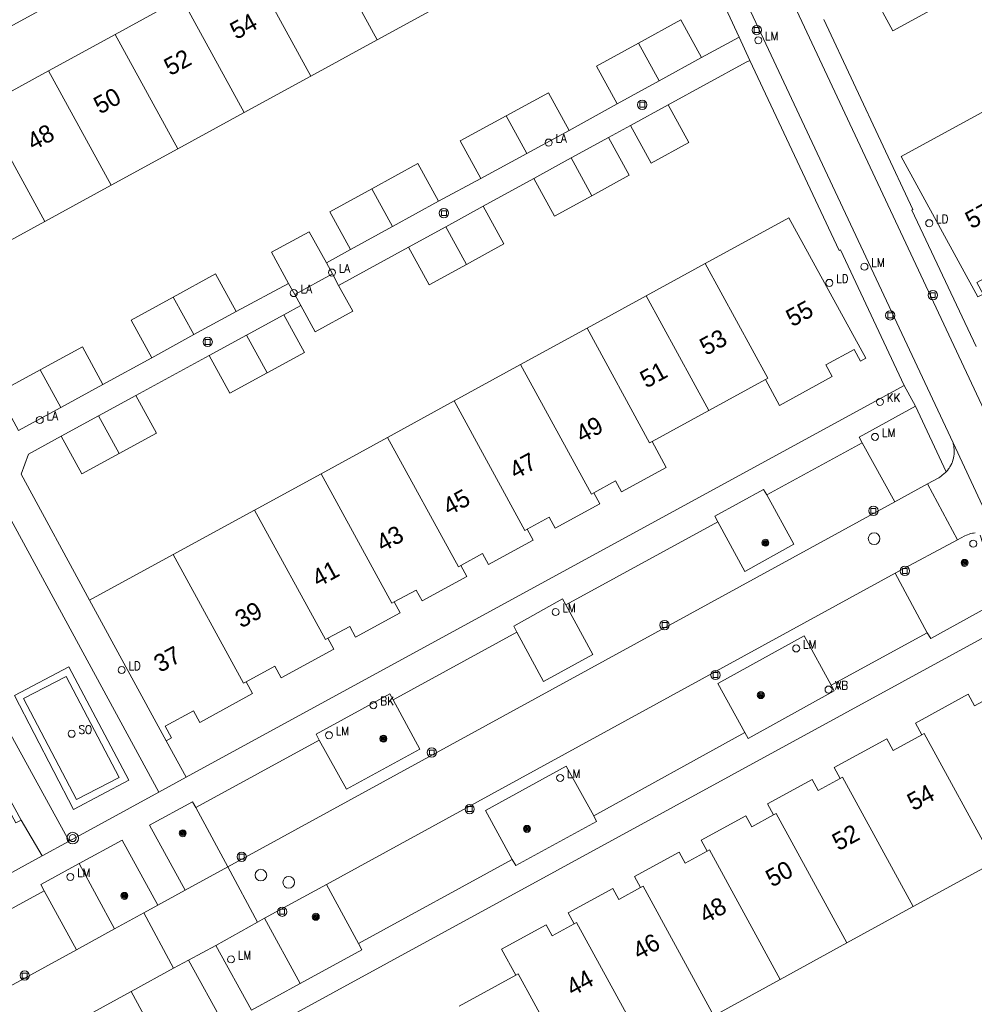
# Model space of a CAD drawing. Header units: metres. Extents: x 138165 to 154469, y 480134 to 494189.
# Tile 643 of 656: x 146389 to 146457, y 487340 to 487410. Entities that reach past the tile are written whole.
import ezdxf

# ---------------------------------------------------------------- set-up
doc = ezdxf.new("R2010")
doc.units = ezdxf.units.M
doc.header["$LTSCALE"] = 0.001
doc.header["$MEASUREMENT"] = 0
for name, color, linetype, lineweight in [('Level 5', 7, 'Continuous', 0), ('TOP-L-topo objecten punt', 7, 'Continuous', 0), ('TOP-L-topo objecten vlak', 7, 'Continuous', 0), ('TOP-L-verharding molgoot', 7, 'Continuous', 0), ('TOP-T-topo huisnummering naamgeving', 7, 'Continuous', 0)]:
    doc.layers.add(name, color=color, linetype=linetype, lineweight=lineweight)
doc.styles.add('Style-INTL_ISO', font='INTL_ISO.shx')
doc.styles.add('Style-STANDARD', font='STANDARD.shx')

# ---------------------------------------------------------------- blocks, each defined once
blk = doc.blocks.new('24')
at = {"layer": 'TOP-L-topo objecten punt', "color": 7, "linetype": 'Continuous', "lineweight": 0}
for radius in [0.025, 0.0182, 0.0115, 0.005]:
    blk.add_circle((0, 0), radius, dxfattribs=at)
blk = doc.blocks.new('40')
at = {"layer": 'TOP-L-topo objecten punt', "color": 7, "linetype": 'Continuous', "lineweight": 0}
blk.add_circle((0, 0), 0.025, dxfattribs=at)
at = {"layer": 'TOP-L-topo objecten punt', "color": 7, "linetype": 'Continuous', "lineweight": 0, "style": 'Style-STANDARD'}
blk.add_text('LA', height=0.06, dxfattribs=at).set_placement((0.0483, 0))
blk = doc.blocks.new('129')
at = {"layer": 'TOP-L-topo objecten punt', "color": 7, "linetype": 'Continuous', "lineweight": 0}
blk.add_circle((0, 0), 0.025, dxfattribs=at)
at = {"layer": 'TOP-L-topo objecten punt', "color": 7, "linetype": 'Continuous', "lineweight": 0, "style": 'Style-STANDARD'}
blk.add_text('SO', height=0.06, dxfattribs=at).set_placement((0.0483, 0))
blk = doc.blocks.new('39')
at = {"layer": 'TOP-L-topo objecten punt', "color": 7, "linetype": 'Continuous', "lineweight": 0}
for p, q in [((0.0175, 0.0175), (-0.0175, 0.0175)), ((-0.0175, 0.0175), (-0.0175, -0.0175)), ((0.0175, 0.0175), (0.0175, -0.0175)), ((0.0175, -0.0175), (-0.0175, -0.0175))]:
    blk.add_line(p, q, dxfattribs=at)
blk.add_circle((0, 0), 0.0332, dxfattribs=at)
blk = doc.blocks.new('121')
at = {"layer": 'TOP-L-topo objecten punt', "color": 7, "linetype": 'Continuous', "lineweight": 0}
blk.add_circle((0, 0), 0.025, dxfattribs=at)
at = {"layer": 'TOP-L-topo objecten punt', "color": 7, "linetype": 'Continuous', "lineweight": 0, "style": 'Style-STANDARD'}
blk.add_text('LD', height=0.06, dxfattribs=at).set_placement((0.0483, 0))
blk = doc.blocks.new('72')
at = {"layer": 'TOP-L-topo objecten punt', "color": 7, "linetype": 'Continuous', "lineweight": 0}
blk.add_circle((0, 0), 0.025, dxfattribs=at)
at = {"layer": 'TOP-L-topo objecten punt', "color": 7, "linetype": 'Continuous', "lineweight": 0, "style": 'Style-STANDARD'}
blk.add_text('BK', height=0.06, dxfattribs=at).set_placement((0.0483, 0))
blk = doc.blocks.new('*U13')
at = {"layer": 'Level 5', "color": 7, "linetype": 'Continuous', "lineweight": 0}
blk.add_circle((0, 0), 0.0415, dxfattribs=at)
blk = doc.blocks.new('150')
at = {"layer": 'Level 5', "color": 7, "linetype": 'Continuous', "lineweight": 0}
blk.add_blockref('*U13', (0, 0), dxfattribs=at)
blk = doc.blocks.new('16')
at = {"layer": 'TOP-L-topo objecten punt', "color": 7, "linetype": 'Continuous', "lineweight": 0}
blk.add_circle((0, 0), 0.025, dxfattribs=at)
at = {"layer": 'TOP-L-topo objecten punt', "color": 7, "linetype": 'Continuous', "lineweight": 0, "style": 'Style-STANDARD'}
blk.add_text('LM', height=0.06, dxfattribs=at).set_placement((0.0483, 0))
blk = doc.blocks.new('119')
at = {"layer": 'TOP-L-topo objecten punt', "color": 7, "linetype": 'Continuous', "lineweight": 0}
blk.add_circle((0, 0), 0.025, dxfattribs=at)
at = {"layer": 'TOP-L-topo objecten punt', "color": 7, "linetype": 'Continuous', "lineweight": 0, "style": 'Style-STANDARD'}
blk.add_text('KK', height=0.06, dxfattribs=at).set_placement((0.0483, 0))
blk = doc.blocks.new('11')
at = {"layer": 'TOP-L-topo objecten punt', "color": 7, "linetype": 'Continuous', "lineweight": 0}
blk.add_circle((0, 0), 0.025, dxfattribs=at)
at = {"layer": 'TOP-L-topo objecten punt', "color": 7, "linetype": 'Continuous', "lineweight": 0, "style": 'Style-STANDARD'}
blk.add_text('AB', height=0.06, dxfattribs=at).set_placement((0.0483, 0))
blk = doc.blocks.new('14')
at = {"layer": 'TOP-L-topo objecten punt', "color": 7, "linetype": 'Continuous', "lineweight": 0}
blk.add_circle((0, 0), 0.025, dxfattribs=at)
at = {"layer": 'TOP-L-topo objecten punt', "color": 7, "linetype": 'Continuous', "lineweight": 0, "style": 'Style-STANDARD'}
blk.add_text('VB', height=0.06, dxfattribs=at).set_placement((0.0483, 0))
blk = doc.blocks.new('27')
at = {"layer": 'TOP-L-topo objecten punt', "color": 7, "linetype": 'Continuous', "lineweight": 0}
for radius in [0.0415, 0.025]:
    blk.add_circle((0, 0), radius, dxfattribs=at)

msp = doc.modelspace()

# ---------------------------------------------------------------- linework, layer by layer
at = {"layer": 'TOP-L-topo objecten vlak', "flags": 128}
for points in [[(146430.526, 487441.02), (146458.514, 487381.374)], [(146455.756, 487380.203), (146427.782, 487439.754), (146427.719, 487439.893)], [(146373.79, 487401.818), (146429.726, 487432.344)], [(146429.726, 487432.344), (146434.248, 487422.705), (146434.174, 487422.672), (146440.49, 487409.107)], [(146409.518, 487417.986), (146409.694, 487418.083), (146414.708, 487408.909)], [(146405.333, 487414.384), (146405.509, 487414.48), (146409.969, 487406.319)], [(146449.989, 487412.242), (146451.451, 487409.553), (146454.113, 487410.999)], [(146400.77, 487411.89), (146396.032, 487409.3)], [(146405.231, 487403.729), (146400.77, 487411.89)], [(146414.708, 487408.909), (146419.446, 487411.499)], [(146437.809, 487407.65), (146436.336, 487410.332), (146433.329, 487408.681)], [(146457.385, 487387.058), (146452.805, 487396.776), (146452.885, 487396.813), (146446.535, 487410.355)], [(146396.032, 487409.3), (146391.294, 487406.711)], [(146400.492, 487401.139), (146396.032, 487409.3)], [(146409.969, 487406.319), (146414.708, 487408.909)], [(146433.329, 487408.681), (146430.323, 487407.03), (146431.796, 487404.348)], [(146433.329, 487408.681), (146434.803, 487405.999)], [(146440.49, 487409.107), (146437.809, 487407.65)], [(146440.49, 487409.107), (146441.265, 487407.447)], [(146437.809, 487407.65), (146434.803, 487405.999)], [(146435.43, 487404.276), (146440.991, 487407.319), (146441.265, 487407.447)], [(146441.265, 487407.447), (146447.621, 487393.899), (146447.728, 487393.942), (146452.252, 487384.291)], [(146391.294, 487406.711), (146386.555, 487404.12)], [(146395.754, 487398.55), (146391.294, 487406.711)], [(146405.231, 487403.729), (146409.969, 487406.319)], [(146434.803, 487405.999), (146431.796, 487404.348)], [(146428.373, 487402.456), (146426.906, 487405.141), (146423.896, 487403.497)], [(146386.555, 487404.12), (146391.015, 487395.96)], [(146400.492, 487401.139), (146405.231, 487403.729)], [(146431.796, 487404.348), (146428.373, 487402.456)], [(146432.747, 487402.803), (146434.22, 487400.121), (146436.902, 487401.593), (146435.43, 487404.276)], [(146432.747, 487402.803), (146435.43, 487404.276)], [(146458.013, 487403.855), (146452.046, 487400.594), (146457.514, 487390.59), (146457.891, 487390.797), (146457.438, 487391.627), (146459.447, 487392.725), (146459.901, 487391.895), (146463.657, 487393.948), (146462.65, 487395.791)], [(146423.896, 487403.497), (146420.622, 487401.71), (146422.089, 487399.024)], [(146423.896, 487403.497), (146425.363, 487400.812)], [(146428.373, 487402.456), (146425.363, 487400.812)], [(146431.185, 487401.947), (146432.747, 487402.803)], [(146428.526, 487400.493), (146431.185, 487401.947)], [(146429.994, 487397.808), (146432.653, 487399.262), (146431.185, 487401.947)], [(146395.754, 487398.55), (146400.492, 487401.139)], [(146425.363, 487400.812), (146422.089, 487399.024)], [(146425.868, 487399.04), (146428.526, 487400.493)], [(146428.526, 487400.493), (146429.994, 487397.808)], [(146419.069, 487397.412), (146417.595, 487400.094), (146414.326, 487398.298)], [(146422.089, 487399.024), (146419.069, 487397.412)], [(146422.248, 487397.051), (146425.868, 487399.04)], [(146425.868, 487399.04), (146427.335, 487396.355), (146429.994, 487397.808)], [(146391.015, 487395.96), (146395.754, 487398.55)], [(146414.326, 487398.298), (146411.32, 487396.647), (146412.793, 487393.965)], [(146414.326, 487398.298), (146415.8, 487395.616)], [(146419.069, 487397.412), (146415.8, 487395.616)], [(146419.591, 487395.594), (146422.248, 487397.051)], [(146421.063, 487392.911), (146423.72, 487394.368), (146422.248, 487397.051)], [(146442.366, 487384.709), (146443.373, 487382.866), (146447.128, 487384.919), (146446.674, 487385.749), (146448.685, 487386.848), (146449.139, 487386.018), (146449.516, 487386.224), (146444.049, 487396.227), (146438.082, 487392.966)], [(146386.277, 487393.37), (146391.015, 487395.96)], [(146415.8, 487395.616), (146412.793, 487393.965)], [(146416.934, 487394.138), (146419.591, 487395.594)], [(146421.063, 487392.911), (146419.591, 487395.594)], [(146411.086, 487393.016), (146409.869, 487395.243), (146407.184, 487393.775), (146408.393, 487391.563)], [(146412.793, 487393.965), (146411.086, 487393.016)], [(146411.958, 487391.42), (146416.934, 487394.138)], [(146416.934, 487394.138), (146418.405, 487391.455), (146421.063, 487392.911)], [(146411.086, 487393.016), (146411.514, 487392.233)], [(146438.082, 487392.966), (146433.87, 487390.664)], [(146438.082, 487392.966), (146442.542, 487384.805), (146442.366, 487384.709)], [(146404.651, 487389.562), (146403.174, 487392.242), (146400.171, 487390.587)], [(146408.829, 487390.766), (146411.514, 487392.233)], [(146411.514, 487392.233), (146411.958, 487391.42)], [(146408.393, 487391.563), (146404.651, 487389.562)], [(146408.829, 487390.766), (146408.393, 487391.563)], [(146409.262, 487389.973), (146410.282, 487388.107), (146412.967, 487389.574), (146411.958, 487391.42)], [(146400.171, 487390.587), (146397.166, 487388.932), (146398.642, 487386.252)], [(146401.646, 487387.907), (146400.171, 487390.587)], [(146409.262, 487389.973), (146408.829, 487390.766)], [(146433.87, 487390.664), (146429.658, 487388.362)], [(146438.33, 487382.503), (146433.87, 487390.664)], [(146408.047, 487389.326), (146409.262, 487389.973)], [(146404.651, 487389.562), (146401.646, 487387.907)], [(146405.39, 487387.87), (146408.047, 487389.326)], [(146406.862, 487385.187), (146409.519, 487386.643), (146408.047, 487389.326)], [(146429.658, 487388.362), (146424.919, 487385.772)], [(146429.658, 487388.362), (146434.118, 487380.201), (146434.292, 487380.296)], [(146401.646, 487387.907), (146398.642, 487386.252)], [(146402.733, 487386.413), (146405.39, 487387.87)], [(146406.862, 487385.187), (146405.39, 487387.87)], [(146395.164, 487384.357), (146393.697, 487387.042), (146390.687, 487385.399)], [(146398.642, 487386.252), (146395.164, 487384.357)], [(146397.51, 487383.577), (146402.733, 487386.413)], [(146402.733, 487386.413), (146404.205, 487383.73), (146406.862, 487385.187)], [(146424.919, 487385.772), (146420.181, 487383.182)], [(146424.919, 487385.772), (146429.965, 487376.541), (146430.139, 487376.636)], [(146390.687, 487385.399), (146387.676, 487383.756), (146389.142, 487381.07)], [(146390.687, 487385.399), (146392.153, 487382.713)], [(146395.164, 487384.357), (146392.153, 487382.713)], [(146452.252, 487384.291), (146401.103, 487356.38)], [(146438.33, 487382.503), (146442.366, 487384.709)], [(146452.252, 487384.291), (146453.07, 487382.811)], [(146394.85, 487382.125), (146397.51, 487383.577)], [(146396.318, 487379.44), (146398.977, 487380.892), (146397.51, 487383.577)], [(146392.153, 487382.713), (146389.142, 487381.07)], [(146420.181, 487383.182), (146415.443, 487380.592)], [(146425.402, 487374.047), (146425.226, 487373.951), (146420.181, 487383.182)], [(146449.273, 487380.196), (146449.044, 487380.609), (146453.07, 487382.811)], [(146453.07, 487382.811), (146455.247, 487378.14)], [(146392.192, 487380.673), (146394.85, 487382.125)], [(146394.85, 487382.125), (146396.318, 487379.44)], [(146434.292, 487380.296), (146438.33, 487382.503)], [(146394.208, 487368.985), (146389.332, 487377.974), (146389.866, 487379.396), (146392.192, 487380.673)], [(146392.192, 487380.673), (146393.658, 487377.988), (146396.318, 487379.44)], [(146415.443, 487380.592), (146410.704, 487378.002)], [(146415.443, 487380.592), (146420.488, 487371.361), (146420.663, 487371.457)], [(146430.139, 487376.636), (146431.697, 487377.487), (146432.119, 487376.715), (146435.3, 487378.454), (146434.292, 487380.296)], [(146449.273, 487380.196), (146442.476, 487376.486)], [(146451.603, 487375.99), (146449.273, 487380.196)], [(146455.247, 487378.14), (146455.291, 487378.188), (146455.333, 487378.237), (146455.414, 487378.34), (146455.452, 487378.393), (146455.488, 487378.447), (146455.522, 487378.502), (146455.555, 487378.558), (146455.586, 487378.615), (146455.642, 487378.733), (146455.668, 487378.792), (146455.692, 487378.853), (146455.733, 487378.976), (146455.768, 487379.102), (146455.782, 487379.165), (146455.794, 487379.229), (146455.804, 487379.293), (146455.812, 487379.358), (146455.819, 487379.423), (146455.823, 487379.488), (146455.826, 487379.618), (146455.82, 487379.748), (146455.807, 487379.877), (146455.785, 487380.005), (146455.772, 487380.069), (146455.756, 487380.132), (146455.756, 487380.203)], [(146459.127, 487372.954), (146455.756, 487380.203)], [(146410.704, 487378.002), (146405.966, 487375.413)], [(146410.704, 487378.002), (146415.75, 487368.771), (146415.925, 487368.867)], [(146455.247, 487378.14), (146455.195, 487378.087), (146455.086, 487377.986), (146454.971, 487377.891), (146454.912, 487377.846), (146454.791, 487377.761), (146454.728, 487377.72), (146454.675, 487377.688), (146453.931, 487377.277)], [(146453.931, 487377.277), (146451.603, 487375.99)], [(146453.931, 487377.277), (146456.067, 487373.298)], [(146392.766, 487351.832), (146381.026, 487373.169), (146387.529, 487376.659), (146399.14, 487355.324)], [(146425.402, 487374.047), (146426.959, 487374.898), (146427.381, 487374.126), (146430.562, 487375.864), (146430.139, 487376.636)], [(146438.98, 487374.563), (146438.758, 487374.982), (146442.238, 487376.882), (146442.476, 487376.486)], [(146442.476, 487376.486), (146444.405, 487372.978), (146440.904, 487371.042), (146438.98, 487374.563)], [(146404.058, 487350), (146451.603, 487375.99)], [(146405.966, 487375.413), (146400.174, 487372.247)], [(146411.186, 487366.277), (146411.011, 487366.181), (146405.966, 487375.413)], [(146438.98, 487374.563), (146428.145, 487368.669)], [(146420.663, 487371.457), (146422.22, 487372.308), (146422.643, 487371.536), (146425.824, 487373.275), (146425.402, 487374.047)], [(146456.067, 487373.298), (146456.576, 487373.571), (146456.703, 487373.631), (146456.762, 487373.655), (146456.881, 487373.698), (146456.941, 487373.716), (146457.002, 487373.733), (146457.125, 487373.76), (146457.188, 487373.771), (146457.313, 487373.786)], [(146451.624, 487370.912), (146456.067, 487373.298)], [(146400.174, 487372.247), (146394.208, 487368.985)], [(146405.363, 487363.17), (146405.188, 487363.074), (146400.174, 487372.247)], [(146415.925, 487368.867), (146417.482, 487369.718), (146417.905, 487368.946), (146421.085, 487370.685), (146420.663, 487371.457)], [(146411.084, 487348.735), (146451.624, 487370.912)], [(146453.89, 487366.676), (146451.624, 487370.912)], [(146399.675, 487358.983), (146394.208, 487368.985)], [(146411.186, 487366.277), (146412.744, 487367.128), (146413.166, 487366.356), (146416.347, 487368.095), (146415.925, 487368.867)], [(146424.644, 487366.717), (146424.437, 487367.146), (146427.905, 487369.08), (146428.145, 487368.669)], [(146428.145, 487368.669), (146430.072, 487365.121), (146426.566, 487363.211), (146424.644, 487366.717)], [(146459.462, 487369.18), (146454.16, 487366.267), (146453.89, 487366.676)], [(146406.611, 487338.324), (146407.407, 487338.765), (146460.099, 487367.527)], [(146424.644, 487366.717), (146415.841, 487361.893)], [(146453.89, 487366.676), (146447.047, 487362.949)], [(146405.363, 487363.17), (146407.4, 487364.282), (146407.853, 487363.453), (146411.608, 487365.503), (146411.186, 487366.277)], [(146440.903, 487359.57), (146438.98, 487363.063), (146445.128, 487366.443), (146447.047, 487362.949)], [(146396.995, 487356.174), (146392.726, 487364.235), (146388.862, 487362.192), (146393.065, 487354.074), (146396.995, 487356.174)], [(146383.867, 487363.334), (146389.334, 487353.331)], [(146396.319, 487356.373), (146393.28, 487354.805), (146389.503, 487361.991), (146392.531, 487363.561), (146396.319, 487356.373)], [(146399.675, 487358.983), (146400.052, 487359.189), (146399.598, 487360.019), (146401.607, 487361.117), (146402.061, 487360.286), (146405.818, 487362.337), (146405.363, 487363.17)], [(146458.7, 487350.329), (146464.667, 487353.59), (146459.2, 487363.594), (146458.823, 487363.387), (146459.276, 487362.558), (146457.268, 487361.46), (146456.814, 487362.291), (146453.058, 487360.237), (146453.512, 487359.407)], [(146410.581, 487359.028), (146410.353, 487359.457), (146415.604, 487362.322), (146415.841, 487361.893)], [(146447.047, 487362.949), (146447.277, 487362.529), (146441.15, 487359.144), (146440.903, 487359.57)], [(146415.841, 487361.893), (146417.736, 487358.38), (146412.528, 487355.523), (146410.581, 487359.028)], [(146440.903, 487359.57), (146430.131, 487353.64)], [(146401.103, 487356.38), (146399.675, 487358.983)], [(146410.581, 487359.028), (146401.777, 487354.226)], [(146453.512, 487359.407), (146451.476, 487358.294), (146451.022, 487359.124), (146447.267, 487357.071), (146447.689, 487356.299)], [(146453.512, 487359.407), (146453.686, 487359.502), (146458.7, 487350.329)], [(146424.318, 487350.511), (146422.412, 487354.003), (146428.175, 487357.175), (146430.131, 487353.64)], [(146399.14, 487355.324), (146401.103, 487356.38)], [(146447.689, 487356.299), (146446.131, 487355.447), (146445.708, 487356.22), (146442.528, 487354.481), (146442.95, 487353.709)], [(146447.689, 487356.299), (146447.864, 487356.395), (146452.909, 487347.164)], [(146399.14, 487355.324), (146392.766, 487351.832)], [(146401.029, 487348.348), (146398.47, 487352.97), (146401.539, 487354.635), (146401.777, 487354.226)], [(146382.738, 487350.805), (146383.194, 487349.973), (146386.949, 487352.027), (146386.495, 487352.857), (146388.503, 487353.955), (146388.957, 487353.125), (146389.334, 487353.331)], [(146401.777, 487354.226), (146404.058, 487350)], [(146389.334, 487353.331), (146390.823, 487350.777)], [(146430.131, 487353.64), (146430.341, 487353.237), (146424.576, 487350.084), (146424.318, 487350.511)], [(146442.95, 487353.709), (146441.393, 487352.857), (146440.969, 487353.632), (146437.789, 487351.893), (146438.212, 487351.119)], [(146448.171, 487344.574), (146443.125, 487353.805), (146442.95, 487353.709)], [(146390.823, 487350.777), (146392.766, 487351.832)], [(146393.463, 487350.23), (146396.54, 487351.902), (146399.067, 487347.273)], [(146438.212, 487351.119), (146436.654, 487350.268), (146436.232, 487351.04), (146433.052, 487349.299), (146433.473, 487348.53)], [(146443.432, 487341.984), (146438.387, 487351.215), (146438.212, 487351.119)], [(146390.823, 487350.777), (146355.14, 487331.204)], [(146424.318, 487350.511), (146413.374, 487344.529)], [(146393.463, 487350.23), (146390.736, 487348.742), (146390.977, 487348.293)], [(146395.985, 487345.576), (146393.463, 487350.23)], [(146404.058, 487350), (146401.029, 487348.348)], [(146406.176, 487346.048), (146404.058, 487350)], [(146452.909, 487347.164), (146458.7, 487350.329)], [(146390.977, 487348.293), (146374.211, 487339.116)], [(146393.27, 487344.094), (146390.977, 487348.293)], [(146401.029, 487348.348), (146399.067, 487347.273)], [(146406.686, 487346.331), (146411.084, 487348.735)], [(146411.084, 487348.735), (146413.374, 487344.529)], [(146433.473, 487348.53), (146431.915, 487347.678), (146431.492, 487348.451), (146428.314, 487346.712), (146428.736, 487345.94)], [(146433.473, 487348.53), (146433.647, 487348.625), (146438.694, 487339.394)], [(146399.067, 487347.273), (146398.07, 487346.724)], [(146448.171, 487344.574), (146452.909, 487347.164)], [(146398.07, 487346.724), (146395.985, 487345.576)], [(146400.201, 487342.769), (146398.07, 487346.724)], [(146406.686, 487346.331), (146406.176, 487346.048)], [(146409.22, 487341.689), (146406.686, 487346.331)], [(146395.985, 487345.576), (146393.27, 487344.094)], [(146403.204, 487344.4), (146406.176, 487346.048)], [(146428.736, 487345.94), (146427.178, 487345.089), (146426.756, 487345.861), (146423.574, 487344.122), (146424.581, 487342.279)], [(146433.955, 487336.804), (146428.91, 487346.035), (146428.736, 487345.94)], [(146393.27, 487344.094), (146363.608, 487327.86)], [(146401.264, 487343.345), (146403.204, 487344.4)], [(146403.204, 487344.4), (146405.746, 487339.795), (146409.22, 487341.689)], [(146413.374, 487344.529), (146413.601, 487344.08), (146409.22, 487341.689)], [(146443.432, 487341.984), (146448.171, 487344.574)], [(146397.17, 487341.128), (146400.201, 487342.769)], [(146401.264, 487343.345), (146403.79, 487338.741), (146399.694, 487336.48), (146399.452, 487336.912)], [(146400.201, 487342.769), (146401.264, 487343.345)], [(146424.581, 487342.279), (146420.545, 487340.073)], [(146424.581, 487342.279), (146424.757, 487342.375), (146429.217, 487334.214)], [(146438.694, 487339.394), (146443.432, 487341.984)], [(146365.788, 487323.943), (146397.17, 487341.128)], [(146399.452, 487336.912), (146397.17, 487341.128)]]:
    msp.add_lwpolyline(points, dxfattribs=at)
at = {"layer": 'TOP-L-verharding molgoot', "flags": 128}
for points in [[(146404.058, 487350), (146451.603, 487375.99)], [(146451.624, 487370.912), (146411.084, 487348.735)], [(146393.27, 487344.094), (146363.608, 487327.86)], [(146365.788, 487323.943), (146397.17, 487341.128)]]:
    msp.add_lwpolyline(points, dxfattribs=at)

# ---------------------------------------------------------------- block references
at = {"layer": 'TOP-L-topo objecten punt', "xscale": 10, "yscale": 10, "zscale": 10}
for name, p in [('39', (146441.749, 487409.608)), ('16', (146441.858, 487408.876)), ('39', (146433.595, 487404.284)), ('40', (146426.919, 487401.591)), ('39', (146419.457, 487396.562)), ('121', (146454.041, 487395.847)), ('16', (146449.427, 487392.746)), ('40', (146411.478, 487392.333)), ('121', (146446.926, 487391.597)), ('40', (146408.762, 487390.867)), ('39', (146454.301, 487390.721)), ('39', (146451.263, 487389.283)), ('39', (146402.626, 487387.388)), ('119', (146450.532, 487383.117)), ('40', (146390.661, 487381.827)), ('16', (146450.185, 487380.628)), ('39', (146450.066, 487375.359)), ('150', (146450.112, 487373.376)), ('14', (146457.177, 487373.02)), ('24', (146442.367, 487373.086)), ('24', (146456.562, 487371.651)), ('39', (146452.306, 487371.076)), ('16', (146427.419, 487368.148)), ('39', (146435.187, 487367.217)), ('16', (146444.562, 487365.554)), ('121', (146396.494, 487364.017)), ('39', (146438.812, 487363.663)), ('11', (146446.866, 487362.628)), ('14', (146446.866, 487362.628)), ('24', (146442.043, 487362.23)), ('72', (146414.436, 487361.514)), ('129', (146392.931, 487359.477)), ('16', (146411.266, 487359.374)), ('24', (146415.147, 487359.127)), ('39', (146418.596, 487358.144)), ('16', (146427.744, 487356.333)), ('39', (146421.294, 487354.115)), ('24', (146400.847, 487352.389)), ('24', (146425.38, 487352.704)), ('27', (146393.009, 487352.042)), ('39', (146405.049, 487350.716)), ('16', (146392.836, 487349.277)), ('150', (146406.416, 487349.408)), ('150', (146408.4, 487348.896)), ('24', (146396.693, 487347.931)), ('39', (146407.936, 487346.804)), ('24', (146410.328, 487346.441)), ('16', (146404.29, 487343.403)), ('39', (146389.586, 487342.249))]:
    msp.add_blockref(name, p, dxfattribs=at)

# ---------------------------------------------------------------- texts
at = {"layer": 'TOP-T-topo huisnummering naamgeving', "style": 'Style-INTL_ISO'}
for s, p in [('54', (146404.661, 487408.889)), ('52', (146399.958, 487406.318)), ('50', (146394.946, 487403.579)), ('48', (146390.196, 487400.983)), ('57', (146457.05, 487395.403)), ('55', (146444.277, 487388.428)), ('53', (146438.131, 487386.383)), ('51', (146433.876, 487384.057)), ('49', (146429.3, 487380.165)), ('47', (146424.562, 487377.577)), ('45', (146419.823, 487374.987)), ('43', (146415.085, 487372.397)), ('41', (146410.495, 487369.887)), ('39', (146405.017, 487366.968)), ('37', (146399.224, 487363.803)), ('54', (146452.915, 487353.953)), ('52', (146447.571, 487351.106)), ('50', (146442.833, 487348.516)), ('48', (146438.094, 487345.927)), ('46', (146433.355, 487343.337)), ('44', (146428.617, 487340.748))]:
    msp.add_text(s, height=1.25, rotation=28.6, dxfattribs=at).set_placement(p)

doc.saveas('drawing.dxf')
